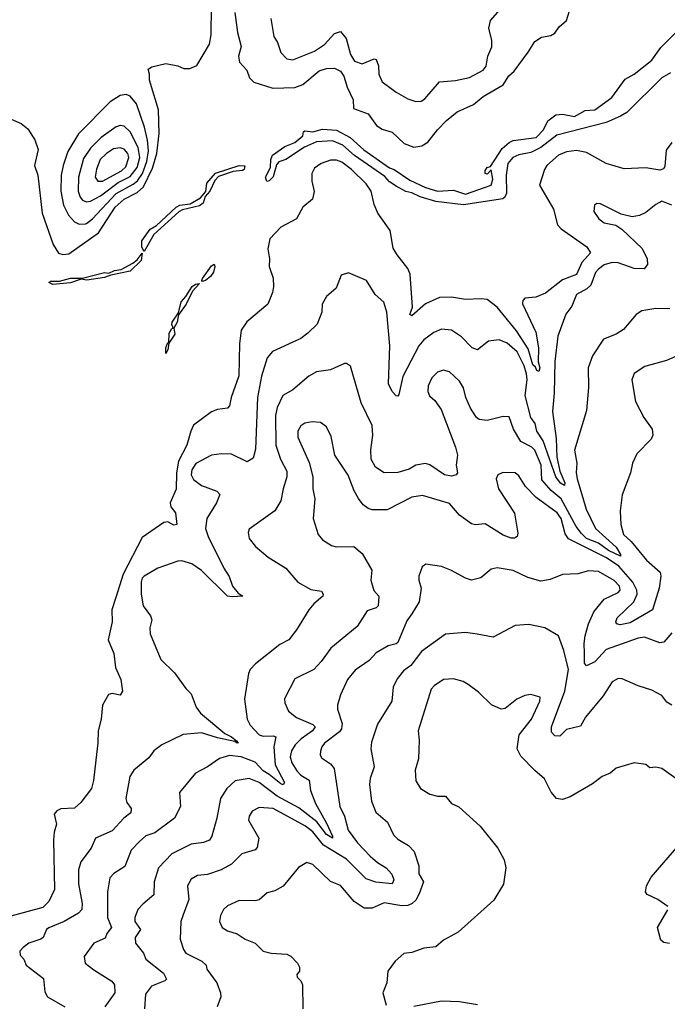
# Model space of a CAD drawing. Extents: x 1246230 to 1426786, y 660032 to 763141.
# Tile 349 of 566: x 1368468 to 1371733, y 710548 to 715509. Entities that reach past the tile are written whole.
import ezdxf

# ---------------------------------------------------------------- set-up
doc = ezdxf.new("R2010")
doc.units = 0

msp = doc.modelspace()

# ---------------------------------------------------------------- linework, layer by layer
at = {"layer": '0CON10XD'}
for points in [[(1368425, 715007.8), (1368476.1, 714986.1), (1368508.8, 714958.8), (1368544.6, 714904.6), (1368561.5, 714855), (1368542.5, 714775), (1368559.3, 714725), (1368580.7, 714535), (1368636.4, 714376.4), (1368663.4, 714333.4), (1368685.9, 714325.9), (1368715, 714329.1), (1368864.7, 714435), (1368949.7, 714565), (1368995.1, 714604.9), (1369061.1, 714638.9), (1369092.6, 714667.4), (1369138.1, 714761.9), (1369159.1, 714835), (1369171.1, 714935), (1369167.9, 715055), (1369122.5, 715205), (1369122.5, 715235), (1369115, 715260), (1369135, 715272.5), (1369205, 715288.8), (1369265, 715276.2), (1369295, 715263.3), (1369326.4, 715263.6), (1369361.7, 715278.3), (1369425.4, 715385.4), (1369433, 715433), (1369435.5, 715575)], [(1369552.3, 715545), (1369565.3, 715445), (1369584.7, 715375), (1369571.8, 715325), (1369575.5, 715295.5), (1369612.9, 715255), (1369625.7, 715215.7), (1369648.8, 715195), (1369744.8, 715164.8), (1369855, 715168.1), (1369895, 715182.6), (1369977.8, 715252.2), (1370015, 715263.1), (1370055, 715264.4), (1370085, 715249.8), (1370102, 715225), (1370118.9, 715168.9), (1370149.6, 715105), (1370151.1, 715061.1), (1370225, 715035.4), (1370266.5, 714976.5), (1370295, 714958.1), (1370345, 714943.3), (1370405.4, 714885.4), (1370455, 714867.1), (1370495, 714873.6), (1370525, 714892.1), (1370575, 714953.8), (1370619.1, 715000.9), (1370673.1, 715045), (1370755, 715081.9), (1370805, 715121.7), (1370905, 715180.9), (1370933.7, 715226.3), (1370960.8, 715249.2), (1371031.8, 715345), (1371065, 715400), (1371098.8, 715421.2), (1371145, 715429.5), (1371165, 715441.9), (1371186.9, 715473.1), (1371224.4, 715505), (1371246.5, 715575)], [(1369734.6, 715514.6), (1369750, 715425), (1369767.5, 715395), (1369785, 715344), (1369815, 715311.4), (1369845, 715307.5), (1369955, 715350.4), (1370005, 715383.8), (1370055, 715440), (1370085, 715450.5), (1370113.4, 715415), (1370136.1, 715333.9), (1370155, 715299.6), (1370195, 715287.3), (1370255, 715312.5), (1370265, 715309.2), (1370276.3, 715276.4), (1370277.8, 715235), (1370295, 715196.9), (1370365, 715144.4), (1370425, 715110.9), (1370465, 715096.4), (1370491.8, 715098.2), (1370510.2, 715109.8), (1370585, 715195.7), (1370665, 715203.1), (1370735, 715218.1), (1370804.5, 715255.5), (1370820, 715275), (1370827.1, 715325), (1370847.4, 715372.6), (1370847.5, 715405), (1370833.2, 715466.8), (1370840.8, 715505), (1370915, 715588.6)], [(1371748.3, 715241.7), (1371705, 715216.7), (1371528, 715042), (1371497, 715023), (1371425, 714990.8), (1371175, 714928), (1371095.3, 714864.7), (1371045, 714840.8), (1370985, 714828.4), (1370953.9, 714815), (1370929.5, 714785), (1370920, 714725), (1370921.2, 714635), (1370914.3, 714615.7), (1370903.9, 714606.1), (1370705, 714575.6), (1370565, 714593.3), (1370487.4, 714617.4), (1370445, 714637.6), (1370414.2, 714644.2), (1370365, 714670.6), (1370332.4, 714692.4), (1370309.2, 714719.2), (1370155, 714825.2), (1370096.6, 714876.6), (1370045, 714898.3), (1369965, 714894), (1369903.3, 714866.7), (1369810.3, 714805), (1369775, 714793.2), (1369762.3, 714777.7), (1369745, 714718.2), (1369725, 714696.9), (1369714.7, 714694.7), (1369706.8, 714715), (1369732.4, 714765), (1369734.4, 714805), (1369742.7, 714827.3), (1369805, 714870.2), (1369855, 714890.2), (1369895.4, 714924.6), (1369898.5, 714945), (1369905, 714950), (1369945, 714944.8), (1369995, 714957.1), (1370065, 714953.3), (1370134, 714915), (1370203, 714853), (1370332.9, 714762.8), (1370355, 714754.8), (1370435, 714700.7), (1370513.4, 714663.5), (1370575, 714645.2), (1370655, 714650.2), (1370715, 714629.8), (1370845.4, 714674.6), (1370852.6, 714705), (1370845, 714752.5), (1370825, 714731.4), (1370814.5, 714734.5), (1370815, 714750), (1370825, 714764), (1370840.7, 714769.3), (1370900.5, 714859.5), (1370935, 714891.1), (1370955, 714901.1), (1371071.8, 714915), (1371109, 714955), (1371130.1, 714999.9), (1371170.8, 715029.2), (1371205, 715033.8), (1371265, 715021.7), (1371318.1, 715051.9), (1371367.3, 715055), (1371452.9, 715117.2), (1371519.6, 715210.4), (1371565, 715234.3), (1371653.8, 715305), (1371700.8, 715369.2), (1371795.8, 715465)], [(1368768.2, 714478.2), (1368799.3, 714480.7), (1368805, 714482.7), (1368835, 714505.3), (1368955, 714633.8), (1369040.1, 714679.9), (1369062.1, 714697.9), (1369086.5, 714733.5), (1369109.7, 714795), (1369118.2, 714848.2), (1369111.8, 714901.8), (1369096.9, 714966.9), (1369056.2, 715085), (1369024.3, 715124.3), (1369005, 715131.6), (1368975, 715126.9), (1368925, 715094.7), (1368765, 714933.8), (1368711.4, 714845), (1368686.8, 714775), (1368677.4, 714725), (1368674.7, 714645), (1368688.1, 714575), (1368714.8, 714524.8), (1368745, 714490.4), (1368768.2, 714478.2)], [(1368805, 714591.4), (1368825, 714594), (1368875, 714621.8), (1368965, 714689.6), (1369025, 714718.8), (1369060.9, 714765), (1369073.9, 714815), (1369065.7, 714865), (1369025, 714944.6), (1368995, 714973.3), (1368975, 714976.8), (1368955, 714969.1), (1368878.7, 714915), (1368825, 714862.2), (1368790.5, 714809.5), (1368765.2, 714715), (1368762.1, 714645), (1368772.2, 714615), (1368785, 714600), (1368805, 714591.4)], [(1371755, 714891.2), (1371727.4, 714852.6), (1371720.4, 714769.6), (1371712.7, 714757.3), (1371695, 714751.6), (1371625, 714762.9), (1371515, 714758.3), (1371425, 714784.8), (1371325, 714839.6), (1371275, 714850), (1371225, 714842.9), (1371183.3, 714826.7), (1371126.1, 714773.9), (1371113.5, 714755), (1371088, 714675), (1371159.4, 714555), (1371179.6, 714475), (1371197.1, 714455), (1371326.7, 714365), (1371345.5, 714335), (1371302.2, 714285), (1371274.8, 714225.2), (1371205, 714197.8), (1371119.4, 714130.6), (1371070.5, 714110.5), (1371014.8, 714105.2), (1371004.1, 714095), (1371001.9, 714078.1), (1371069.3, 713935), (1371082.6, 713855), (1371080.9, 713785), (1371089.7, 713755), (1371085, 713735.8), (1371075, 713740.8), (1371068.3, 713758.3), (1371055, 713770.3), (1371031.3, 713851.3), (1370971.8, 713941.8), (1370875, 714060.7), (1370825, 714098.6), (1370795, 714103.2), (1370715, 714099.5), (1370645, 714111.5), (1370585, 714110), (1370513.2, 714076.8), (1370445, 714017.1), (1370435, 714024), (1370448.8, 714061.2), (1370436.7, 714226.7), (1370425, 714255.7), (1370370.5, 714325), (1370351.4, 714358.6), (1370336.2, 714446.2), (1370273.9, 714533.9), (1370255, 714578.8), (1370240.3, 714645), (1370215, 714682.9), (1370141.3, 714755), (1370091.8, 714791.8), (1370065, 714800.8), (1370035, 714801.9), (1369988.5, 714785), (1369955, 714760.4), (1369941.2, 714735), (1369940.7, 714695), (1369953.2, 714643.2), (1369944.4, 714605), (1369895, 714564.3), (1369864.2, 714505), (1369785, 714463.1), (1369728.8, 714405), (1369719.1, 714355), (1369727.1, 714305), (1369725.6, 714265), (1369746.2, 714206.2), (1369747.9, 714165), (1369742.1, 714135), (1369718.9, 714075), (1369613.9, 713986.1), (1369585.3, 713944.7), (1369575.3, 713875), (1369572.2, 713715), (1369533.9, 713605), (1369526.4, 713563.6), (1369515, 713552.2), (1369465, 713544.7), (1369435, 713532.6), (1369345, 713465.4), (1369330, 713435), (1369310.8, 713365), (1369268, 713285), (1369257.7, 713225), (1369256.6, 713143.4), (1369226.1, 713075), (1369230.7, 713055), (1369253.6, 713025), (1369259.4, 712965), (1369245, 712962.3), (1369215, 712979.6), (1369195, 712975.4), (1369085, 712899.6), (1368990.5, 712715), (1368951.9, 712598.1), (1368932.2, 712535), (1368934, 712475), (1368914, 712384), (1368942, 712315), (1368951.2, 712245), (1368977.5, 712185), (1368985.6, 712125.6), (1368975, 712104.6), (1368935, 712113.6), (1368915, 712108.6), (1368885.5, 712055), (1368878, 711985), (1368863.9, 711925), (1368862.7, 711865), (1368840, 711675), (1368830, 711635), (1368775.7, 711565), (1368743.6, 711536.4), (1368675, 711532.9), (1368655, 711522.9), (1368641.8, 711505), (1368653.5, 711455), (1368641.8, 711415), (1368639.3, 711375), (1368644, 711126), (1368615.4, 711065), (1368584, 711035), (1368405, 710987.3)], [(1368885, 714694.8), (1368981.8, 714748.2), (1369002.8, 714767.2), (1369018.1, 714815), (1369013.1, 714835), (1368995, 714857.3), (1368973.9, 714863.9), (1368941.8, 714858.2), (1368905, 714835.8), (1368874.2, 714805), (1368855, 714755.8), (1368848.7, 714715), (1368862.5, 714695), (1368885, 714694.8)], [(1369095, 714341.2), (1369083.3, 714363.3), (1369084.4, 714395), (1369125, 714453.8), (1369158.4, 714471.6), (1369256.5, 714565), (1369275, 714575.2), (1369328.1, 714581.9), (1369379, 714611), (1369405.8, 714644.2), (1369411.2, 714685), (1369454.5, 714735.5), (1369575, 714775.2), (1369602.5, 714772.5), (1369599.6, 714755), (1369590.7, 714749.3), (1369545, 714743.5), (1369470.3, 714719.7), (1369451.6, 714698.4), (1369426.5, 714645), (1369402.3, 714617.7), (1369393.6, 714585), (1369375, 714571.6), (1369289.3, 714550.7), (1369269.5, 714540.5), (1369143.5, 714426.5), (1369095, 714341.2)], [(1371755, 714574.5), (1371705, 714594.2), (1371675, 714578.6), (1371625, 714537.5), (1371592.9, 714522.9), (1371555, 714516.5), (1371499.8, 714529.8), (1371395, 714581.9), (1371377, 714583), (1371366, 714575), (1371362.8, 714542.8), (1371387.5, 714505), (1371415, 714485.7), (1371473.5, 714473.5), (1371503.9, 714453.9), (1371605.8, 714355.8), (1371631.5, 714305), (1371632.2, 714275), (1371616.1, 714253.9), (1371565, 714255.4), (1371485, 714284.2), (1371455, 714285.8), (1371415, 714274), (1371385, 714252.9), (1371371.2, 714235), (1371347.9, 714172.1), (1371327.1, 714152.9), (1371274.4, 714125), (1371251.9, 714065), (1371221.1, 714025), (1371180, 713915), (1371166.2, 713786.2), (1371162.8, 713627.2), (1371153.3, 713535), (1371171.9, 713398.1), (1371176, 713305), (1371191.2, 713235), (1371216.3, 713175), (1371215, 713162.7), (1371195, 713174.2), (1371170.2, 713205), (1371106.2, 713386.2), (1371074.7, 713435), (1371066.2, 713475), (1371044.8, 713505), (1371016.6, 713615), (1371025.5, 713695), (1371022.3, 713725), (1371010.5, 713765), (1370976.6, 713835), (1370925, 713878.8), (1370885, 713895.4), (1370831.2, 713888.8), (1370775, 713845.5), (1370749.5, 713855), (1370695, 713911.5), (1370645, 713943.9), (1370595, 713950.4), (1370555, 713933.1), (1370504.8, 713895.2), (1370479.3, 713865), (1370399.6, 713710.4), (1370380, 713620), (1370375, 713612), (1370365, 713614.3), (1370345, 713636), (1370327.8, 713675), (1370333.5, 713865), (1370319.6, 714035), (1370302.9, 714085), (1370260.8, 714125), (1370215.5, 714195.5), (1370125, 714233.8), (1370088.3, 714221.7), (1370064.1, 714155.9), (1370015, 714113.8), (1369992, 714075), (1369990.8, 714035), (1369967.5, 713975), (1369920.6, 713929.4), (1369885, 713903.3), (1369742.2, 713837.8), (1369715, 713806), (1369687.6, 713712.4), (1369667.4, 713605), (1369657.5, 713345), (1369645, 713299.2), (1369615, 713281.1), (1369535, 713320.6), (1369485, 713321.9), (1369435, 713314.4), (1369356.8, 713273.2), (1369335, 713240.8), (1369331.8, 713215), (1369345, 713192.7), (1369385, 713161.4), (1369462.6, 713132.6), (1369476.9, 713116.9), (1369460.5, 713075), (1369411.2, 712995), (1369405.5, 712945), (1369417.7, 712905), (1369496.9, 712745), (1369524.1, 712704.1), (1369540.9, 712655), (1369570, 712620), (1369592.5, 712605), (1369539.5, 712600.5), (1369515, 712604.4), (1369385, 712732.9), (1369335, 712766.8), (1369285, 712782.9), (1369265, 712780.8), (1369163.8, 712745), (1369095, 712704.2), (1369085.5, 712694.5), (1369080.9, 712675), (1369080.4, 712615), (1369090.5, 712555), (1369127.1, 712505), (1369134.2, 712485), (1369124.2, 712445), (1369125.7, 712415), (1369179.2, 712285), (1369247.8, 712217.8), (1369305, 712138.8), (1369332.4, 712112.4), (1369358.5, 712045), (1369378.9, 712015), (1369501.7, 711911.7), (1369535.1, 711895.1), (1369560.8, 711875), (1369569.2, 711865), (1369565, 711863.1), (1369552.4, 711872.4), (1369465, 711890.6), (1369385, 711915.7), (1369292.5, 711907.5), (1369185, 711855.8), (1369143.8, 711825), (1369119.7, 711790.3), (1369043.4, 711726.6), (1369023.1, 711695), (1369003.5, 711585), (1369008.5, 711565), (1369030.8, 711535), (1369028.4, 711511.6), (1368993.5, 711485), (1368935, 711421.5), (1368850, 711385), (1368828.9, 711335), (1368776.1, 711265), (1368765.3, 711225), (1368764.7, 711155), (1368783.2, 711055), (1368781.5, 711025), (1368765, 711006.9), (1368692.5, 710965), (1368615, 710932.9), (1368603.1, 710925), (1368585.6, 710885), (1368574.6, 710875.4), (1368514.7, 710855.3), (1368485, 710834.4), (1368469.1, 710815), (1368470.7, 710795), (1368489.2, 710775), (1368500.9, 710745), (1368587.3, 710677.3), (1368595, 710610.8), (1368608.8, 710585), (1368695, 710534.5)], [(1368635, 714175.5), (1368614.7, 714185), (1368625, 714191.8), (1368668.4, 714191.6), (1368725, 714206.5), (1368785, 714206.2), (1368895, 714234.7), (1368918.2, 714231.8), (1368946, 714245), (1368979.4, 714250.6), (1369038, 714282), (1369060.1, 714299.9), (1369085, 714332.5), (1369081.1, 714295), (1369025, 714242.1), (1368927.5, 714222.5), (1368895, 714210.2), (1368807.2, 714197.2), (1368778.1, 714201.9), (1368725, 714183.9), (1368635, 714175.5)], [(1369390.4, 714190.4), (1369385.7, 714195), (1369390, 714205), (1369435, 714268.2), (1369447.9, 714277.9), (1369452.3, 714265), (1369445, 714236.7), (1369430.7, 714215), (1369405, 714194.3), (1369390.4, 714190.4)], [(1369205, 713826.7), (1369204.7, 713855), (1369215, 713882.5), (1369220, 713880), (1369221, 713929), (1369235, 713952.5), (1369242.5, 713955), (1369235, 713972.5), (1369237.5, 713985), (1369268.3, 714031.7), (1369282.3, 714087.7), (1369306, 714114), (1369337.5, 714165), (1369355, 714177.1), (1369375, 714180), (1369338.6, 714141.4), (1369307.3, 714075), (1369268.3, 714021.7), (1369262.7, 713985), (1369245.8, 713955), (1369249.8, 713925), (1369220, 713880), (1369215.3, 713845.3), (1369205, 713826.7)], [(1371745, 714052.3), (1371675, 714053.1), (1371605, 714042), (1371575, 714023.8), (1371512.4, 713947.6), (1371475, 713924.4), (1371410.9, 713899.1), (1371355.4, 713815), (1371333.8, 713755), (1371335.5, 713655), (1371325, 713540), (1371265, 713340), (1371276.5, 713275), (1371273.3, 713226.7), (1371278.1, 713195), (1371323.4, 713043.4), (1371370, 712945), (1371475, 712850.4), (1371496.5, 712815), (1371496.2, 712805), (1371436.4, 712835), (1371385, 712870.9), (1371325, 712895.1), (1371299.4, 712919.4), (1371273.8, 712955), (1371197.4, 713095), (1371147.5, 713137.5), (1371100.3, 713190.3), (1371096.4, 713265), (1371065, 713339.5), (1371049.5, 713355), (1370994.1, 713384.1), (1370957.3, 713445), (1370935, 713507.5), (1370905, 713510), (1370825, 713489.2), (1370785, 713494.2), (1370770, 713505), (1370741.1, 713551.1), (1370716.5, 713605), (1370705, 713653.8), (1370685, 713687.5), (1370635, 713734.2), (1370605, 713743.3), (1370575, 713733.3), (1370545.6, 713705), (1370527.8, 713665), (1370525.6, 713635), (1370534.6, 713614.6), (1370560.9, 713590.9), (1370593.3, 713545), (1370665.5, 713355), (1370674.5, 713315), (1370668.9, 713265), (1370674.2, 713225.8), (1370668.8, 713215), (1370645, 713208.5), (1370608.8, 713215), (1370535.4, 713265.4), (1370513.2, 713273.2), (1370465.4, 713264.6), (1370431.2, 713245), (1370375, 713226.7), (1370305, 713225.6), (1370261.5, 713255), (1370240.4, 713295), (1370237.7, 713342.3), (1370247.8, 713415), (1370244.3, 713465), (1370189.2, 713579.2), (1370135, 713762.5), (1370115, 713777.5), (1370105, 713777.5), (1370034.5, 713745.5), (1369965, 713734.4), (1369925, 713713.1), (1369845, 713643.3), (1369795.3, 713614.7), (1369765.2, 713554.8), (1369758.4, 713515), (1369760, 713365), (1369782.5, 713295), (1369814.6, 713235), (1369815.5, 713205.5), (1369795.5, 713145), (1369784.4, 713085), (1369754.2, 713035), (1369625, 712942.5), (1369620, 712925), (1369624, 712895), (1369656.7, 712855), (1369721.1, 712801.1), (1369810, 712745), (1369870, 712675), (1369935, 712638.5), (1369988.8, 712628.8), (1369998.6, 712615), (1369996.2, 712603.8), (1369950, 712565), (1369925.6, 712535), (1369863.5, 712435), (1369824, 712385), (1369778.6, 712361.4), (1369656.2, 712263.8), (1369629.2, 712235), (1369620.8, 712215), (1369600.5, 712085), (1369614.5, 711985), (1369630.4, 711955), (1369675, 711906.2), (1369695, 711898.7), (1369745, 711900.3), (1369759.4, 711895), (1369748.7, 711845), (1369756.1, 711755), (1369802.5, 711665), (1369796.2, 711653.8), (1369785, 711657.8), (1369725.1, 711705.1), (1369694.6, 711724.6), (1369655, 711768.1), (1369585, 711794.8), (1369525, 711801.3), (1369475, 711785.5), (1369415, 711744.5), (1369355, 711713.1), (1369274.3, 711615), (1369278.6, 711545), (1369248.1, 711485), (1369148.7, 711411.3), (1369104.3, 711395.7), (1369071.5, 711368.5), (1369030.5, 711325), (1368998.3, 711241.7), (1368942.8, 711207.2), (1368921.9, 711185), (1368911.3, 711115), (1368910, 710985), (1368930.9, 710935), (1368907.3, 710905), (1368898.5, 710881.5), (1368842.5, 710855), (1368792.3, 710787.7), (1368797.5, 710755), (1368841.5, 710721.5), (1368933.3, 710663.3), (1368946.7, 710645), (1368947.1, 710605), (1368897.5, 710535)], [(1371845, 713842.2), (1371728.3, 713791.7), (1371619.1, 713760.9), (1371565, 713726.2), (1371554.4, 713695), (1371571.8, 713585), (1371615, 713504.2), (1371656, 713446), (1371659.5, 713415), (1371651.1, 713395), (1371578.2, 713321.8), (1371556.7, 713275), (1371546.9, 713225), (1371504.5, 713115), (1371495.5, 713035), (1371498.6, 712965), (1371511.5, 712915), (1371549.6, 712879.6), (1371627.3, 712785), (1371696.7, 712725), (1371699.4, 712705), (1371691.5, 712645), (1371658, 712535), (1371545, 712470.5), (1371495, 712459.6), (1371477.1, 712465), (1371473.9, 712475), (1371480.3, 712495), (1371564, 712575), (1371580.2, 712615), (1371579.8, 712635), (1371558, 712675), (1371488.6, 712755), (1371426.6, 712796.6), (1371235, 712893.4), (1371218.4, 712918.4), (1371197.3, 712995), (1371177.2, 713025), (1371071.9, 713101.9), (1371017.2, 713157.3), (1370985, 713210.8), (1370965, 713225.7), (1370903, 713227), (1370878.8, 713215), (1370869.2, 713195), (1370882.2, 713145), (1370963.1, 713023.1), (1370978.9, 712921.1), (1370976, 712905), (1370963.1, 712896.9), (1370945, 712896.5), (1370905, 712911.6), (1370815, 712968.2), (1370765, 712964.5), (1370745, 712968.9), (1370685, 713013.1), (1370635, 713071.1), (1370498.2, 713111.8), (1370445, 713102.7), (1370320.6, 713039.4), (1370245, 713040), (1370225, 713045.6), (1370200, 713065), (1370175.8, 713095.8), (1370153.6, 713135), (1370124.7, 713214.7), (1370056.9, 713315), (1370038.6, 713408.6), (1370015, 713458), (1369985, 713478.6), (1369943.2, 713483.2), (1369905, 713476.7), (1369885, 713462.9), (1369870, 713435), (1369869.6, 713405), (1369927.2, 713277.2), (1369945.5, 713205), (1369945.6, 713145), (1369955.4, 713095), (1369947.1, 712995), (1369973.3, 712915), (1369995, 712887.5), (1370039.7, 712859.7), (1370065, 712852.9), (1370152.5, 712855), (1370195, 712820), (1370243.1, 712735), (1370238.6, 712685), (1370253, 712633), (1370278.2, 712605), (1370275.5, 712555), (1370264.4, 712545), (1370220.4, 712529.6), (1370168.9, 712451.1), (1370037.1, 712342.9), (1369988.5, 712275), (1369950, 712235), (1369855, 712187.5), (1369802.6, 712087.4), (1369805, 712066.7), (1369822.9, 712025), (1369863.1, 711993.1), (1369945, 711958.2), (1369957.3, 711945), (1369943.8, 711925), (1369887.6, 711885), (1369856.9, 711855), (1369837.9, 711825), (1369832.1, 711795), (1369839.7, 711765), (1369865, 711723.8), (1369885, 711702.7), (1369927.6, 711677.6), (1369934.7, 711625), (1369959.7, 711559.7), (1370015, 711460.8), (1370045.3, 711395), (1370045, 711384.6), (1370015, 711403.3), (1369966.4, 711466.4), (1369875, 711537.6), (1369766, 711596), (1369675, 711665.2), (1369624, 711686), (1369555, 711673.6), (1369512.2, 711635), (1369479.5, 711585), (1369461.8, 711485), (1369436.5, 711395), (1369425.6, 711375), (1369395, 711362.5), (1369332, 711355), (1369234.8, 711305.2), (1369168.5, 711235), (1369146.1, 711165), (1369145, 711100), (1369088.2, 711051.8), (1369064.4, 711025), (1369049.1, 710985), (1369048.2, 710965), (1369077.5, 710925), (1369049.6, 710885), (1369051.5, 710855), (1369092.2, 710805), (1369103.3, 710775), (1369192.9, 710705), (1369208, 710675), (1369200, 710665), (1369131.7, 710638.3), (1369101.7, 710598.3), (1369096.4, 710525)], [(1371755, 712418.8), (1371715, 712371.8), (1371695, 712368.5), (1371616.8, 712396.8), (1371585, 712392.7), (1371425, 712334.7), (1371367, 712273), (1371325, 712252.5), (1371315, 712266.7), (1371314.8, 712314.8), (1371313.1, 712365), (1371319, 712405), (1371335, 712464.3), (1371362.8, 712525), (1371415, 712589.6), (1371485, 712622.1), (1371495.4, 712635), (1371490.8, 712655), (1371465, 712683.6), (1371385, 712729.1), (1371335, 712731.9), (1371282.4, 712717.6), (1371205, 712713.3), (1371142.6, 712687.4), (1371095, 712680), (1371028.8, 712698.8), (1370955, 712734.4), (1370875, 712747.1), (1370845, 712740), (1370793.1, 712696.9), (1370745, 712685.6), (1370714.6, 712694.6), (1370645, 712734.2), (1370595, 712754), (1370515, 712766), (1370497.5, 712752.5), (1370480.8, 712705), (1370480, 712685), (1370491.5, 712645), (1370481.5, 712575), (1370445.3, 712514.7), (1370420.2, 712479.8), (1370375, 712371.5), (1370365, 712363.6), (1370325, 712353.8), (1370265, 712318.2), (1370229.4, 712280.6), (1370159.3, 712230.7), (1370120.8, 712185), (1370085, 712107.5), (1370070, 712055), (1370069.6, 712035), (1370092.8, 711962.8), (1370091, 711935), (1370079.8, 711920.2), (1370005, 711862.7), (1369990.8, 711845), (1369983.8, 711823.8), (1369983.2, 711805), (1369990.1, 711790.1), (1370035, 711758.8), (1370053.3, 711735), (1370082.2, 711545), (1370105, 711496.2), (1370124.7, 711425), (1370170.5, 711360.5), (1370234, 711294), (1370271.4, 711261.4), (1370315.6, 711235), (1370343.8, 711203.8), (1370353.6, 711175), (1370345, 711153.8), (1370263, 711163), (1370215, 711179.7), (1370115, 711278.7), (1370000.3, 711350.3), (1369945, 711416.2), (1369908.7, 711445), (1369745, 711534.7), (1369675, 711539.6), (1369639.8, 711520.2), (1369625, 711496.2), (1369621.5, 711475), (1369673.5, 711385), (1369665, 711338), (1369654.4, 711325.6), (1369587.5, 711305), (1369536.6, 711253.4), (1369484.1, 711225.9), (1369415, 711201.2), (1369365, 711196.1), (1369332.5, 711177.5), (1369314.5, 711145), (1369320, 711075), (1369291.9, 710998.1), (1369280, 710965), (1369277.5, 710875), (1369293.3, 710823.3), (1369305.6, 710805), (1369385.6, 710765), (1369408.8, 710745), (1369412, 710725), (1369462.5, 710655), (1369480.8, 710605), (1369482, 710585), (1369464.2, 710535)], [(1371755.4, 712055.4), (1371729.5, 712069.5), (1371705, 712103.5), (1371655, 712130.9), (1371585, 712151.8), (1371505, 712188), (1371485, 712188.8), (1371455, 712173.3), (1371408.6, 712101.4), (1371320.4, 711995), (1371295, 711949.1), (1371225, 711932.5), (1371191.2, 711898.8), (1371165, 711899.6), (1371148.2, 711918.2), (1371149, 711945), (1371215.9, 712125), (1371235.2, 712235), (1371211.2, 712331.2), (1371184.5, 712404.5), (1371115, 712444), (1371035, 712460.8), (1370965, 712457.1), (1370855, 712398.1), (1370773.3, 712413.3), (1370715, 712420.5), (1370615, 712413.3), (1370493.6, 712325), (1370439.4, 712255), (1370402.6, 712227.4), (1370371.5, 712188.5), (1370350.5, 712145), (1370344.3, 712075), (1370271.2, 711958.8), (1370241.3, 711868.7), (1370237.5, 711835), (1370255.7, 711745), (1370234.7, 711685.3), (1370230.9, 711655), (1370241.2, 711571.2), (1370262.5, 711515), (1370322.9, 711465), (1370351.9, 711401.9), (1370375, 711380), (1370428, 711348), (1370457.2, 711317.2), (1370480, 711245), (1370480.6, 711205), (1370504.1, 711165), (1370482.5, 711105), (1370465, 711071.8), (1370446.5, 711055), (1370425, 711045.9), (1370395, 711043.7), (1370305, 711058.5), (1370245, 711032.3), (1370205, 711031.8), (1370154.4, 711065), (1370085, 711145.7), (1370035, 711165.7), (1369945, 711252.5), (1369915, 711262), (1369873.4, 711236.6), (1369797, 711143), (1369755, 711119.2), (1369715, 711108.6), (1369675.9, 711074.1), (1369655, 711068.8), (1369575, 711070), (1369515, 711043.1), (1369495.6, 711025), (1369480.6, 710995), (1369475.8, 710965), (1369489.2, 710935), (1369515, 710918.1), (1369565, 710902.2), (1369605, 710875.7), (1369655, 710855.7), (1369695.6, 710815.6), (1369735, 710804.4), (1369815, 710800), (1369835, 710790.8), (1369868, 710755), (1369878, 710735), (1369878.8, 710715), (1369865, 710697.5)], [(1371775, 711685.7), (1371705, 711735.6), (1371675, 711742), (1371645, 711740), (1371625, 711756.2), (1371565, 711764), (1371475, 711738), (1371445, 711712), (1371404.3, 711695.7), (1371355, 711658), (1371243.3, 711593.3), (1371205, 711578.8), (1371173.3, 711585), (1371147.3, 711617.3), (1371114.3, 711684.3), (1371065, 711726), (1370995, 711798.6), (1370975.5, 711835), (1370985.5, 711905), (1371048.2, 711985), (1371089.6, 712075), (1371092.5, 712095), (1371045, 712109.4), (1371015, 712103.5), (1370974.1, 712085.9), (1370915, 712038.1), (1370894.5, 712034.5), (1370846.6, 712056.6), (1370780.2, 712120.2), (1370729.4, 712159.4), (1370703.7, 712173.7), (1370655, 712187.8), (1370605, 712184.4), (1370557.3, 712152.7), (1370542.7, 712135), (1370477.1, 711925), (1370481.9, 711878.1), (1370478.9, 711785), (1370462.4, 711727.6), (1370464.4, 711674.4), (1370488.8, 711635), (1370535, 711605.8), (1370575, 711595.7), (1370615, 711596.2), (1370645, 711560), (1370682.3, 711542.3), (1370790, 711445), (1370878, 711335), (1370910, 711275), (1370918.8, 711235), (1370907.3, 711152.7), (1370857.9, 711072.1), (1370679.1, 710910.9), (1370605, 710870.8), (1370565, 710837.5), (1370505, 710830), (1370445, 710808), (1370405, 710803.8), (1370360, 710765), (1370323.3, 710715), (1370318.8, 710655), (1370298.8, 710605), (1370315, 710542.5)], [(1371735, 711040), (1371685, 711076.4), (1371630.3, 711100.3), (1371622.9, 711115), (1371626.9, 711145), (1371651.6, 711188.4), (1371790.8, 711349.2)], [(1371743.1, 710853.1), (1371715, 710859.4), (1371700.8, 710870.8), (1371683.5, 710935), (1371735, 711023.8)], [(1369865, 710697.5), (1369866.2, 710685), (1369885.8, 710665), (1369894.2, 710645), (1369895.8, 710525)], [(1370455, 710537.8), (1370595, 710564.5), (1370685, 710562.2), (1370776.4, 710546.4)]]:
    msp.add_lwpolyline(points, dxfattribs=at)

doc.saveas('drawing.dxf')
